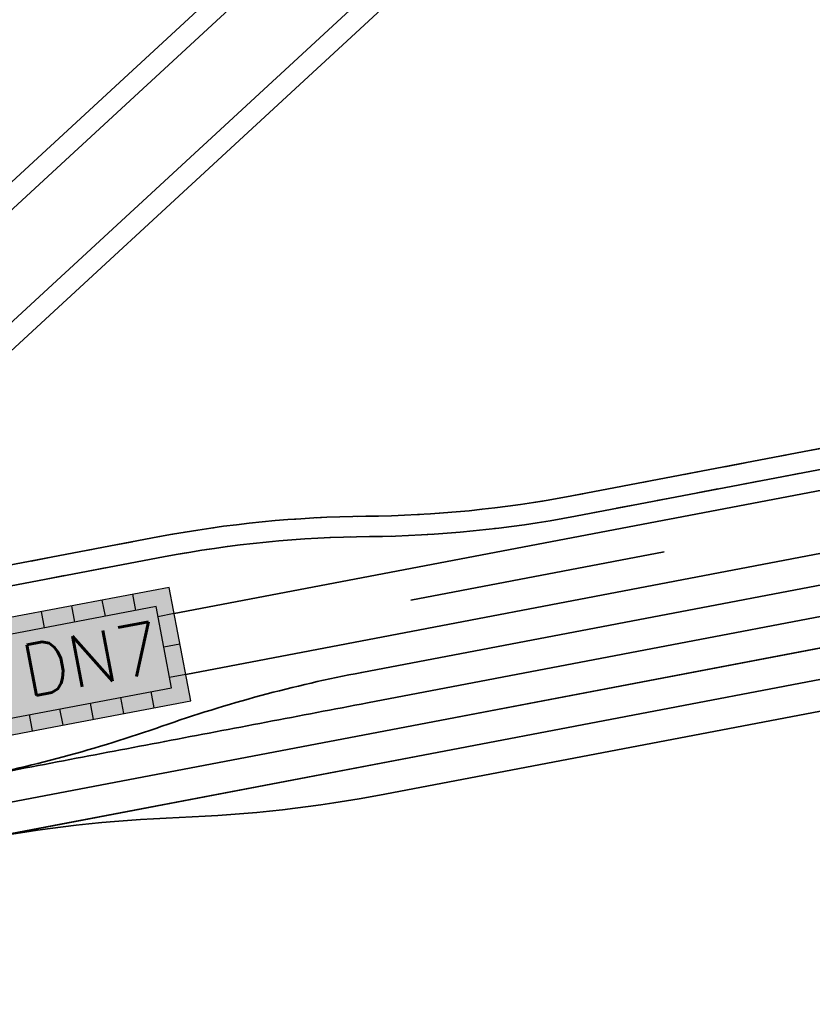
# Model space of a CAD drawing. Header units: metres. Extents: x -502 to 161, y -108 to 174.
# Tile 261 of 656: x -219.8 to -215.96, y -6.97 to -2.2. Entities that reach past the tile are written whole.
import ezdxf

# ---------------------------------------------------------------- set-up
doc = ezdxf.new("R2010")
doc.units = ezdxf.units.M
doc.header["$LTSCALE"] = 0.1
doc.linetypes.add('123', pattern=[25.001, 12.501, -12.5])
doc.linetypes.add('2-1', pattern=[0.17, 0.06, -0.025, 0.06, -0.025])
for name, color, linetype in [('BRI31-005.05-5p02-Koordinierung Lageplan 4. BA ZOB West 2022-06-15', 7, 'Continuous'), ('BRI31-005.06-5f07-Koordinierung Lageplan 4. BA ZOB Fernbusbahnh', 7, 'Continuous'), ('BRI31-005.07-5f08-Koordinierung Lageplan 4. BA Radstation - Seeterrasse 2023-05-31', 7, 'Continuous'), ('BRI32-005.03-5f06-Koordinierung Schemaplan 4 BA ZOB Teilbereich 2 Ost - Bahnhofsallee 2023-01-21', 7, 'Continuous')]:
    doc.layers.add(name, color=color, linetype=linetype)
doc.styles.add('Arial', font='arial.ttf')
doc.styles.add('Txt', font='txt_____.ttf')

msp = doc.modelspace()

# ---------------------------------------------------------------- hatches: boundary and pattern name
at = {"layer": 'BRI31-005.06-5f07-Koordinierung Lageplan 4. BA ZOB Fernbusbahnh', "linetype": 'Continuous', "lineweight": 0, "true_color": 0xff7f7f, "transparency": 33554687}
msp.add_hatch(color=11, dxfattribs=at).paths.add_polyline_path([(-220.0209, -5.1296), (-219.9166, -5.6798), (-219.6022, -5.6202), (-218.9734, -5.501), (-219.0777, -4.9508)])

# ---------------------------------------------------------------- linework, layer by layer
at = {"layer": 'BRI31-005.05-5p02-Koordinierung Lageplan 4. BA ZOB West 2022-06-15', "color": 3, "linetype": '123', "lineweight": 35, "true_color": 0x00ff00, "transparency": 33554687}
msp.add_line((-214.2225, -4.3108), (-219.0256, -5.2259), dxfattribs=at)
at = {"layer": 'BRI31-005.05-5p02-Koordinierung Lageplan 4. BA ZOB West 2022-06-15', "color": 7, "linetype": 'Continuous', "lineweight": 35, "transparency": 33554687}
for p, q in [((-214.1944, -4.4579), (-218.9977, -5.3731)), ((-214.1102, -4.9), (-220.0535, -6.0315)), ((-214.0821, -5.0473), (-220.0256, -6.1788))]:
    msp.add_line(p, q, dxfattribs=at)
at = {"layer": 'BRI31-005.05-5p02-Koordinierung Lageplan 4. BA ZOB West 2022-06-15', "color": 7, "linetype": 'Continuous', "lineweight": 25, "transparency": 33554687}
for p, q in [((-219.2397, -5.0629), (-219.2546, -4.9843)), ((-219.5344, -5.1188), (-219.5493, -5.0402)), ((-219.3871, -5.0908), (-219.402, -5.0122)), ((-219.6818, -5.1467), (-219.6967, -5.0681)), ((-219.0536, -5.0783), (-219.1322, -5.0932)), ((-219.0256, -5.2259), (-219.1042, -5.2408)), ((-218.9977, -5.3731), (-219.0763, -5.388)), ((-219.2976, -5.5624), (-219.3125, -5.4838)), ((-219.1503, -5.5345), (-219.1652, -5.4559)), ((-219.445, -5.5904), (-219.4599, -5.5118)), ((-219.7398, -5.6463), (-219.7547, -5.5677)), ((-219.5924, -5.6183), (-219.6073, -5.5397))]:
    msp.add_line(p, q, dxfattribs=at)
at = {"layer": 'BRI31-005.05-5p02-Koordinierung Lageplan 4. BA ZOB West 2022-06-15', "color": 150, "linetype": 'Continuous', "lineweight": 18, "true_color": 0x007fff, "transparency": 33554687, "flags": 128}
for points in [[(-228.4768, -11.7653), (-199.9317, 14.5602), (-200.3385, 15.0013), (-228.8835, -11.3242)], [(-228.5107, -11.6605), (-200.0334, 14.6025), (-200.3045, 14.8965), (-228.7819, -11.3665)]]:
    msp.add_lwpolyline(points, dxfattribs=at)
at = {"layer": 'BRI31-005.05-5p02-Koordinierung Lageplan 4. BA ZOB West 2022-06-15', "color": 3, "linetype": 'Continuous', "lineweight": 35, "true_color": 0x00ff00, "transparency": 33554687, "flags": 128}
for points in [[(-279.4058, -30.9235), (-270.9467, -26.7095, 0.095997), (-268.1607, -24.5758, -0.065942), (-264.8207, -21.6858, 0.025186), (-260.4856, -18.5119), (-255.5271, -14.4822, -0.005996), (-254.9201, -14.0009, -0.059186), (-248.3852, -10.0817, 0.078462), (-238.2914, -3.4889), (-238.2914, -3.4889, -0.100623), (-214.8444, 10.3949), (-214.8444, 10.3949), (-211.177, 9.7003), (-205.5504, 1.4442)], [(-205.711, 1.4137), (-211.266, 9.5645), (-214.833, 10.2401), (-214.833, 10.2401, 0.100475), (-238.1908, -3.6002), (-238.1908, -3.6002, -0.078462), (-248.3237, -10.2185), (-248.3237, -10.2185, 0.059186), (-254.8284, -14.1195), (-254.8284, -14.1195), (-254.8284, -14.1195, 0.005996), (-255.4325, -14.5986), (-255.4325, -14.5986), (-260.391, -18.6283, -0.025186), (-264.7383, -21.8111), (-264.7383, -21.8111, 0.065942), (-268.0485, -24.6753), (-268.0485, -24.6753), (-268.0485, -24.6753, -0.095997), (-270.8799, -26.8438), (-270.8799, -26.8438), (-279.3404, -31.0585)], [(-311.2459, -44.722), (-303.6354, -41.8968), (-298.4404, -39.6095), (-284.9949, -33.8889), (-279.275, -31.1935), (-270.813, -26.978, 0.095997), (-267.9364, -24.7749), (-267.9364, -24.7749, -0.065942), (-264.6559, -21.9364), (-264.6559, -21.9364, 0.025186), (-260.2964, -18.7447), (-255.3379, -14.715, -0.005996), (-254.7366, -14.2381), (-254.7366, -14.2381, -0.059186), (-248.2623, -10.3553), (-248.2623, -10.3553, 0.078462), (-238.0902, -3.7115), (-238.0902, -3.7115, -0.100327), (-214.8215, 10.0853), (-214.8215, 10.0853), (-211.3549, 9.4287), (-205.8717, 1.3831)], [(-206.0324, 1.3525), (-211.4439, 9.2929), (-214.81, 9.9304), (-214.81, 9.9304, 0.100178), (-237.9896, -3.8227), (-237.9896, -3.8227, -0.078462), (-248.2009, -10.4922), (-248.2009, -10.4922, 0.059186), (-254.6448, -14.3568), (-254.6448, -14.3568), (-254.6448, -14.3568, 0.005996), (-255.2433, -14.8314), (-255.2433, -14.8314), (-260.2018, -18.8611), (-260.2018, -18.8611, -0.025186), (-264.5735, -22.0618), (-264.5735, -22.0618), (-264.5735, -22.0618, 0.065942), (-267.8242, -24.8745), (-267.8242, -24.8745), (-267.8242, -24.8745, -0.095997), (-270.7461, -27.1123), (-270.7461, -27.1123), (-279.2096, -31.3285)], [(-279.1442, -31.4635), (-270.6792, -27.2466, 0.095997), (-267.712, -24.974), (-267.712, -24.974, -0.065942), (-264.4911, -22.1871), (-264.4911, -22.1871, 0.025186), (-260.1072, -18.9775), (-255.1487, -14.9478, -0.005996), (-254.553, -14.4754, -0.059186), (-248.1394, -10.629), (-248.1394, -10.629, 0.078462), (-237.889, -3.934), (-237.889, -3.934), (-237.889, -3.934, -0.100028), (-214.7984, 9.7756), (-214.7984, 9.7756), (-211.5329, 9.1571), (-206.1931, 1.3219)], [(-206.5145, 1.2608), (-211.7108, 8.8854), (-214.7752, 9.4658, 0.099728), (-237.6878, -4.1565, -0.078462), (-248.0165, -10.9027, 0.059186), (-254.3694, -14.7127, 0.005996), (-254.9595, -15.1806), (-259.918, -19.2103, -0.025186), (-264.3263, -22.4378, 0.065942), (-267.4876, -25.1732), (-267.4876, -25.1732, -0.095997), (-270.5454, -27.5151), (-270.5454, -27.5151), (-279.0133, -31.7335)], [(-278.9479, -31.8684), (-270.4786, -27.6493), (-270.4786, -27.6493, 0.095997), (-267.3754, -25.2727), (-267.3754, -25.2727, -0.065942), (-264.2439, -22.5631), (-264.2439, -22.5631, 0.025186), (-259.8234, -19.3267), (-259.8234, -19.3267), (-254.8649, -15.297, -0.005996), (-254.2777, -14.8313), (-254.2777, -14.8313, -0.059186), (-247.9551, -11.0396), (-247.9551, -11.0396, 0.078462), (-237.5872, -4.2677), (-237.5872, -4.2677, -0.099577), (-214.7635, 9.311), (-214.7635, 9.311), (-211.7997, 8.7496), (-206.6752, 1.2302)], [(-206.8358, 1.1996), (-211.8887, 8.6138), (-214.7518, 9.1561), (-214.7518, 9.1561, 0.099425), (-237.4866, -4.379), (-237.4866, -4.379, -0.078462), (-247.8937, -11.1764, 0.059186), (-254.1859, -14.95, 0.005996), (-254.7703, -15.4134), (-259.7288, -19.4431, -0.025186), (-264.1615, -22.6884, 0.065942), (-267.2632, -25.3723, -0.095997), (-270.4117, -27.7836), (-278.8825, -32.0034), (-284.6268, -34.7104), (-298.0829, -40.4355), (-303.2972, -42.7313), (-310.9253, -45.563), (-314.7666, -47.655, 0.354166), (-315.2467, -48.8186), (-312.9008, -56.6959), (-312.9008, -56.6959, 0.16104), (-309.3641, -61.7694), (-309.3641, -61.7694)], [(-278.8171, -32.1384), (-270.3448, -27.9179), (-270.3448, -27.9179, 0.095997), (-267.151, -25.4718), (-267.151, -25.4718), (-267.151, -25.4718, -0.065941), (-264.0791, -22.8138), (-264.0791, -22.8138), (-264.0791, -22.8138, 0.025186), (-259.6342, -19.5596), (-259.6342, -19.5596), (-254.6757, -15.5298, -0.005996), (-254.0941, -15.0686, -0.059186), (-247.8322, -11.3132, 0.078462), (-237.386, -4.4902), (-237.386, -4.4902, -0.099273), (-214.74, 9.0012), (-214.74, 9.0012), (-211.9777, 8.478), (-206.9965, 1.1691)], [(-220.0814, -5.8841), (-220.0814, -5.8841, 0.000116), (-219.099, -5.6976), (-219.099, -5.6976, 0.000101), (-218.1166, -5.5106), (-214.3688, -4.7966)], [(-220.0256, -6.1788, -0.037327), (-219.0291, -6.066, 0.037547), (-218.0328, -5.9527), (-214.0541, -5.1947)]]:
    msp.add_lwpolyline(points, format="xyb", dxfattribs=at)
at = {"layer": 'BRI31-005.05-5p02-Koordinierung Lageplan 4. BA ZOB West 2022-06-15', "color": 21, "linetype": 'Continuous', "lineweight": 25, "true_color": 0xff9f7f, "transparency": 33554687, "flags": 128}
for points in [[(-214.6312, 10.2782, 0.101236), (-238.1725, -3.6241), (-239.9033, -5.0943), (-241.8753, -2.6617)], [(-247.8814, -11.2038), (-247.8814, -11.2038, 0.078447), (-237.4682, -4.4029), (-237.4682, -4.4029), (-237.4682, -4.4029, -0.100192), (-214.5516, 9.1945), (-214.5516, 9.1945)]]:
    msp.add_lwpolyline(points, format="xyb", dxfattribs=at)
at = {"layer": 'BRI31-005.05-5p02-Koordinierung Lageplan 4. BA ZOB West 2022-06-15', "color": 1, "linetype": 'Continuous', "lineweight": 50, "true_color": 0xff0000, "transparency": 33554687, "flags": 128}
msp.add_lwpolyline([(-254.4612, -14.5941), (-254.4612, -14.5941, -0.059186), (-248.078, -10.7659), (-248.078, -10.7659, 0.078462), (-237.7884, -4.0452), (-237.7884, -4.0452, -0.099878), (-214.7868, 9.6207), (-214.7868, 9.6207), (-211.6218, 9.0212), (-206.3538, 1.2914)], format="xyb", dxfattribs=at)
at = {"layer": 'BRI31-005.05-5p02-Koordinierung Lageplan 4. BA ZOB West 2022-06-15', "color": 1, "linetype": 'Continuous', "lineweight": 35, "true_color": 0xff0000, "transparency": 33554687, "flags": 128}
for points in [[(-229.3928, -6.8437), (-221.9987, -5.435), (-221.9987, -5.435, 0.044969), (-221.0332, -5.1593), (-221.0332, -5.1593), (-221.0332, -5.1593, -0.045192), (-220.0675, -4.884), (-220.0675, -4.884), (-219.1243, -4.7051), (-219.1243, -4.7051, -0.044535), (-218.1252, -4.6065), (-218.1252, -4.6065, 0.044758), (-217.1262, -4.5075), (-214.288, -3.9668, -0.085515), (-213.153, -3.9467), (-213.153, -3.9467, 0.025652), (-212.8119, -3.9815), (-212.8119, -3.9815, 0.059729), (-212.018, -3.9267), (-205.1491, -2.618), (-205.1491, -2.618, -0.015187), (-202.7101, -2.2297)], [(-202.6914, -2.3279, 0.015187), (-205.1304, -2.7163), (-211.9992, -4.0249, -0.085512), (-213.1342, -4.045), (-213.1342, -4.045, 0.085516), (-214.2693, -4.065), (-214.2693, -4.065), (-217.1075, -4.6057), (-217.1075, -4.6057, -0.044757), (-218.1066, -4.7048), (-218.1066, -4.7048), (-218.1066, -4.7048, 0.044534), (-219.1057, -4.8034), (-219.1057, -4.8034), (-220.0489, -4.9822, 0.045192), (-221.0145, -5.2575, -0.044969), (-221.98, -5.5332), (-229.374, -6.9419, 0.0409)]]:
    msp.add_lwpolyline(points, format="xyb", dxfattribs=at)
at = {"layer": 'BRI31-005.05-5p02-Koordinierung Lageplan 4. BA ZOB West 2022-06-15', "color": 7, "linetype": 'Continuous', "lineweight": 35, "transparency": 33554687, "flags": 128}
msp.add_lwpolyline([(-213.7537, -3.4952, -0.389566), (-214.2506, -4.1632), (-219.0536, -5.0783)], format="xyb", dxfattribs=at)
at = {"layer": 'BRI31-005.05-5p02-Koordinierung Lageplan 4. BA ZOB West 2022-06-15', "color": 190, "linetype": 'Continuous', "lineweight": 35, "true_color": 0x7f00ff, "transparency": 33554687, "flags": 128}
msp.add_lwpolyline([(-214.3968, -4.6492), (-218.1446, -5.3632, 0.037344), (-219.113, -5.6239, -0.037563), (-220.0814, -5.8841)], format="xyb", dxfattribs=at)
at = {"layer": 'BRI31-005.05-5p02-Koordinierung Lageplan 4. BA ZOB West 2022-06-15', "color": 7, "linetype": 'Continuous', "lineweight": 25, "transparency": 33554687, "flags": 128}
for points in [[(-220.0209, -5.1296), (-219.9166, -5.6798), (-219.6022, -5.6202), (-218.9734, -5.501), (-219.0777, -4.9508), (-220.0209, -5.1296)], [(-219.9274, -5.1933), (-219.8529, -5.5863), (-219.0669, -5.4373), (-219.1414, -5.0443), (-219.9274, -5.1933)]]:
    msp.add_lwpolyline(points, dxfattribs=at)
at = {"layer": 'BRI31-005.06-5f07-Koordinierung Lageplan 4. BA ZOB Fernbusbahnh', "color": 3, "linetype": '123', "lineweight": 30, "true_color": 0x00ff00, "transparency": 33554687}
msp.add_line((-214.2225, -4.3108), (-219.0256, -5.2259), dxfattribs=at)
at = {"layer": 'BRI31-005.06-5f07-Koordinierung Lageplan 4. BA ZOB Fernbusbahnh', "color": 7, "linetype": 'Continuous', "lineweight": 30, "transparency": 33554687}
for p, q in [((-214.1944, -4.4579), (-218.9977, -5.3731)), ((-214.1102, -4.9), (-220.0535, -6.0315)), ((-214.0821, -5.0473), (-220.0256, -6.1788))]:
    msp.add_line(p, q, dxfattribs=at)
at = {"layer": 'BRI31-005.06-5f07-Koordinierung Lageplan 4. BA ZOB Fernbusbahnh', "color": 7, "linetype": 'Continuous', "lineweight": 20, "transparency": 33554687}
for p, q in [((-219.2397, -5.0629), (-219.2546, -4.9843)), ((-219.5344, -5.1188), (-219.5493, -5.0402)), ((-219.3871, -5.0908), (-219.402, -5.0122)), ((-219.6818, -5.1467), (-219.6967, -5.0681)), ((-219.0536, -5.0783), (-219.1322, -5.0932)), ((-219.0256, -5.2259), (-219.1042, -5.2408)), ((-218.9977, -5.3731), (-219.0763, -5.388)), ((-219.2976, -5.5624), (-219.3125, -5.4838)), ((-219.1503, -5.5345), (-219.1652, -5.4559)), ((-219.445, -5.5904), (-219.4599, -5.5118)), ((-219.7398, -5.6463), (-219.7547, -5.5677)), ((-219.5924, -5.6183), (-219.6073, -5.5397))]:
    msp.add_line(p, q, dxfattribs=at)
at = {"layer": 'BRI31-005.06-5f07-Koordinierung Lageplan 4. BA ZOB Fernbusbahnh', "color": 150, "linetype": 'Continuous', "lineweight": 13, "true_color": 0x007fff, "transparency": 33554687, "flags": 128}
for points in [[(-228.4768, -11.7653), (-199.9317, 14.5602), (-200.3385, 15.0013), (-228.8835, -11.3242)], [(-228.5107, -11.6605), (-200.0334, 14.6025), (-200.3045, 14.8965), (-228.7819, -11.3665)]]:
    msp.add_lwpolyline(points, dxfattribs=at)
at = {"layer": 'BRI31-005.06-5f07-Koordinierung Lageplan 4. BA ZOB Fernbusbahnh', "color": 3, "linetype": 'Continuous', "lineweight": 30, "true_color": 0x00ff00, "transparency": 33554687, "flags": 128}
for points in [[(-279.4058, -30.9235), (-270.9467, -26.7095, 0.095997), (-268.1607, -24.5758, -0.065942), (-264.8207, -21.6858, 0.025186), (-260.4856, -18.5119), (-255.5271, -14.4822, -0.005996), (-254.9201, -14.0009, -0.059186), (-248.3852, -10.0817, 0.078462), (-238.2914, -3.4889), (-238.2914, -3.4889, -0.100623), (-214.8444, 10.3949), (-214.8444, 10.3949), (-211.177, 9.7003), (-205.5504, 1.4442)], [(-205.711, 1.4137), (-211.266, 9.5645), (-214.833, 10.2401), (-214.833, 10.2401, 0.100475), (-238.1908, -3.6002), (-238.1908, -3.6002, -0.078462), (-248.3237, -10.2185), (-248.3237, -10.2185, 0.059186), (-254.8284, -14.1195), (-254.8284, -14.1195), (-254.8284, -14.1195, 0.005996), (-255.4325, -14.5986), (-255.4325, -14.5986), (-260.391, -18.6283, -0.025186), (-264.7383, -21.8111), (-264.7383, -21.8111, 0.065942), (-268.0485, -24.6753), (-268.0485, -24.6753), (-268.0485, -24.6753, -0.095997), (-270.8799, -26.8438), (-270.8799, -26.8438), (-279.3404, -31.0585)], [(-311.2459, -44.722), (-303.6354, -41.8968), (-298.4404, -39.6095), (-284.9949, -33.8889), (-279.275, -31.1935), (-270.813, -26.978, 0.095997), (-267.9364, -24.7749), (-267.9364, -24.7749, -0.065942), (-264.6559, -21.9364), (-264.6559, -21.9364, 0.025186), (-260.2964, -18.7447), (-255.3379, -14.715, -0.005996), (-254.7366, -14.2381), (-254.7366, -14.2381, -0.059186), (-248.2623, -10.3553), (-248.2623, -10.3553, 0.078462), (-238.0902, -3.7115), (-238.0902, -3.7115, -0.100327), (-214.8215, 10.0853), (-214.8215, 10.0853), (-211.3549, 9.4287), (-205.8717, 1.3831)], [(-206.0324, 1.3525), (-211.4439, 9.2929), (-214.81, 9.9304), (-214.81, 9.9304, 0.100178), (-237.9896, -3.8227), (-237.9896, -3.8227, -0.078462), (-248.2009, -10.4922), (-248.2009, -10.4922, 0.059186), (-254.6448, -14.3568), (-254.6448, -14.3568), (-254.6448, -14.3568, 0.005996), (-255.2433, -14.8314), (-255.2433, -14.8314), (-260.2018, -18.8611), (-260.2018, -18.8611, -0.025186), (-264.5735, -22.0618), (-264.5735, -22.0618), (-264.5735, -22.0618, 0.065942), (-267.8242, -24.8745), (-267.8242, -24.8745), (-267.8242, -24.8745, -0.095997), (-270.7461, -27.1123), (-270.7461, -27.1123), (-279.2096, -31.3285)], [(-279.1442, -31.4635), (-270.6792, -27.2466, 0.095997), (-267.712, -24.974), (-267.712, -24.974, -0.065942), (-264.4911, -22.1871), (-264.4911, -22.1871, 0.025186), (-260.1072, -18.9775), (-255.1487, -14.9478, -0.005996), (-254.553, -14.4754, -0.059186), (-248.1394, -10.629), (-248.1394, -10.629, 0.078462), (-237.889, -3.934), (-237.889, -3.934), (-237.889, -3.934, -0.100028), (-214.7984, 9.7756), (-214.7984, 9.7756), (-211.5329, 9.1571), (-206.1931, 1.3219)], [(-206.5145, 1.2608), (-211.7108, 8.8854), (-214.7752, 9.4658, 0.099728), (-237.6878, -4.1565, -0.078462), (-248.0165, -10.9027, 0.059186), (-254.3694, -14.7127, 0.005996), (-254.9595, -15.1806), (-259.918, -19.2103, -0.025186), (-264.3263, -22.4378, 0.065942), (-267.4876, -25.1732), (-267.4876, -25.1732, -0.095997), (-270.5454, -27.5151), (-270.5454, -27.5151), (-279.0133, -31.7335)], [(-278.9479, -31.8684), (-270.4786, -27.6493), (-270.4786, -27.6493, 0.095997), (-267.3754, -25.2727), (-267.3754, -25.2727, -0.065942), (-264.2439, -22.5631), (-264.2439, -22.5631, 0.025186), (-259.8234, -19.3267), (-259.8234, -19.3267), (-254.8649, -15.297, -0.005996), (-254.2777, -14.8313), (-254.2777, -14.8313, -0.059186), (-247.9551, -11.0396), (-247.9551, -11.0396, 0.078462), (-237.5872, -4.2677), (-237.5872, -4.2677, -0.099577), (-214.7635, 9.311), (-214.7635, 9.311), (-211.7997, 8.7496), (-206.6752, 1.2302)], [(-206.8358, 1.1996), (-211.8887, 8.6138), (-214.7518, 9.1561), (-214.7518, 9.1561, 0.099425), (-237.4866, -4.379), (-237.4866, -4.379, -0.078462), (-247.8937, -11.1764, 0.059186), (-254.1859, -14.95, 0.005996), (-254.7703, -15.4134), (-259.7288, -19.4431, -0.025186), (-264.1615, -22.6884, 0.065942), (-267.2632, -25.3723, -0.095997), (-270.4117, -27.7836), (-278.8825, -32.0034), (-284.6268, -34.7104), (-298.0829, -40.4355), (-303.2972, -42.7313), (-310.9253, -45.563), (-314.7666, -47.655, 0.354166), (-315.2467, -48.8186), (-312.9008, -56.6959, 0.103821), (-310.9737, -60.2545)], [(-309.821, -45.313), (-303.2408, -42.8703), (-298.0233, -40.5732), (-284.5654, -34.8473), (-278.8171, -32.1384), (-270.3448, -27.9179), (-270.3448, -27.9179, 0.095997), (-267.151, -25.4718), (-267.151, -25.4718), (-267.151, -25.4718, -0.065941), (-264.0791, -22.8138), (-264.0791, -22.8138), (-264.0791, -22.8138, 0.025186), (-259.6342, -19.5596), (-259.6342, -19.5596), (-254.6757, -15.5298, -0.005996), (-254.0941, -15.0686, -0.059186), (-247.8322, -11.3132, 0.078462), (-237.386, -4.4902), (-237.386, -4.4902, -0.099273), (-214.74, 9.0012), (-214.74, 9.0012), (-211.9777, 8.478), (-206.9965, 1.1691)], [(-220.0814, -5.8841), (-220.0814, -5.8841, 0.000116), (-219.099, -5.6976), (-219.099, -5.6976, 0.000101), (-218.1166, -5.5106), (-214.3688, -4.7966)], [(-220.0256, -6.1788, -0.037327), (-219.0291, -6.066, 0.037547), (-218.0328, -5.9527), (-214.0541, -5.1947)]]:
    msp.add_lwpolyline(points, format="xyb", dxfattribs=at)
at = {"layer": 'BRI31-005.06-5f07-Koordinierung Lageplan 4. BA ZOB Fernbusbahnh', "color": 1, "linetype": 'Continuous', "lineweight": 50, "true_color": 0xff0000, "transparency": 33554687, "flags": 128}
msp.add_lwpolyline([(-254.4612, -14.5941), (-254.4612, -14.5941, -0.059186), (-248.078, -10.7659), (-248.078, -10.7659, 0.078462), (-237.7884, -4.0452), (-237.7884, -4.0452, -0.099878), (-214.7868, 9.6207), (-214.7868, 9.6207), (-211.6218, 9.0212), (-206.3538, 1.2914)], format="xyb", dxfattribs=at)
at = {"layer": 'BRI31-005.06-5f07-Koordinierung Lageplan 4. BA ZOB Fernbusbahnh', "color": 1, "linetype": 'Continuous', "lineweight": 30, "true_color": 0xff0000, "transparency": 33554687, "flags": 128}
for points in [[(-229.3928, -6.8437), (-221.9987, -5.435), (-221.9987, -5.435, 0.044969), (-221.0332, -5.1593), (-221.0332, -5.1593), (-221.0332, -5.1593, -0.045192), (-220.0675, -4.884), (-220.0675, -4.884), (-219.1243, -4.7051), (-219.1243, -4.7051, -0.044535), (-218.1252, -4.6065), (-218.1252, -4.6065, 0.044758), (-217.1262, -4.5075), (-214.288, -3.9668, -0.085515), (-213.153, -3.9467), (-213.153, -3.9467, 0.025652), (-212.8119, -3.9815), (-212.8119, -3.9815, 0.059729), (-212.018, -3.9267), (-205.1491, -2.618), (-205.1491, -2.618, -0.015187), (-202.7101, -2.2297)], [(-202.6914, -2.3279, 0.015187), (-205.1304, -2.7163), (-211.9992, -4.0249, -0.085512), (-213.1342, -4.045), (-213.1342, -4.045, 0.085516), (-214.2693, -4.065), (-214.2693, -4.065), (-217.1075, -4.6057), (-217.1075, -4.6057, -0.044757), (-218.1066, -4.7048), (-218.1066, -4.7048), (-218.1066, -4.7048, 0.044534), (-219.1057, -4.8034), (-219.1057, -4.8034), (-220.0489, -4.9822, 0.045192), (-221.0145, -5.2575, -0.044969), (-221.98, -5.5332), (-229.374, -6.9419, 0.0409)]]:
    msp.add_lwpolyline(points, format="xyb", dxfattribs=at)
at = {"layer": 'BRI31-005.06-5f07-Koordinierung Lageplan 4. BA ZOB Fernbusbahnh', "color": 7, "linetype": 'Continuous', "lineweight": 30, "transparency": 33554687, "flags": 128}
msp.add_lwpolyline([(-213.7537, -3.4952, -0.389566), (-214.2506, -4.1632), (-219.0536, -5.0783)], format="xyb", dxfattribs=at)
at = {"layer": 'BRI31-005.06-5f07-Koordinierung Lageplan 4. BA ZOB Fernbusbahnh', "color": 190, "linetype": 'Continuous', "lineweight": 30, "true_color": 0x7f00ff, "transparency": 33554687, "flags": 128}
msp.add_lwpolyline([(-214.3968, -4.6492), (-218.1446, -5.3632, 0.037344), (-219.113, -5.6239, -0.037563), (-220.0814, -5.8841)], format="xyb", dxfattribs=at)
at = {"layer": 'BRI31-005.06-5f07-Koordinierung Lageplan 4. BA ZOB Fernbusbahnh', "color": 7, "linetype": 'Continuous', "lineweight": 20, "transparency": 33554687}
for points in [[(-220.0209, -5.1296, 0), (-219.9166, -5.6798, 0), (-219.6022, -5.6202, 0), (-218.9734, -5.501, 0), (-219.0777, -4.9508, 0), (-220.0209, -5.1296, 0)], [(-219.9274, -5.1933, 0), (-219.8529, -5.5863, 0), (-219.0669, -5.4373, 0), (-219.1414, -5.0443, 0), (-219.9274, -5.1933, 0)]]:
    msp.add_polyline3d(points, dxfattribs=at)
at = {"layer": 'BRI31-005.07-5f08-Koordinierung Lageplan 4. BA Radstation - Seeterrasse 2023-05-31', "color": 1, "linetype": '2-1', "lineweight": 30, "true_color": 0xff0000, "transparency": 33554687, "flags": 128}
for points in [[(-75.7252, 29.7094), (-74.2064, 21.4872), (-74.2064, 21.4872, -0.344875), (-75.7481, 18.537), (-75.7481, 18.537), (-78.6792, 17.2104), (-78.6792, 17.2104, -0.131652), (-80.0582, 16.9832), (-80.0582, 16.9832), (-83.2747, 17.3012), (-83.2747, 17.3012, -0.147643), (-84.7171, 17.897), (-84.7171, 17.897), (-84.7171, 17.897, 0.224175), (-86.6227, 18.3711), (-86.6227, 18.3711), (-87.2261, 18.2506, 0.068364), (-87.869, 18.0276, -0.134388), (-89.2653, 17.7401), (-89.2653, 17.7401, -0.008614), (-92.1064, 17.9717), (-92.1064, 17.9717), (-92.1064, 17.9717, -0.043249), (-95.5579, 18.6175), (-95.5579, 18.6175, 0.115499), (-96.453, 18.6545), (-97.6265, 18.4303), (-97.6265, 18.4303, 0.238629), (-99.0314, 17.3462), (-99.0314, 17.3462), (-99.2249, 16.9405), (-99.2249, 16.9405, -0.381904), (-102.5458, 15.5517), (-102.5458, 15.5517), (-102.5458, 15.5517, 0.130963), (-103.8299, 15.6457), (-103.8299, 15.6457), (-104.7731, 15.4668), (-104.7731, 15.4668, 0.062943), (-105.3695, 15.2737), (-105.3695, 15.2737), (-105.3695, 15.2737, -0.117288), (-106.5928, 15.019), (-106.5928, 15.019), (-118.0807, 15.343), (-118.0807, 15.343, -0.126318), (-120.4231, 16.0153), (-120.4231, 16.0153), (-121.9335, 16.9019, 0.050627), (-123.7227, 17.7216), (-123.7227, 17.7216, 0.129681), (-125.6306, 17.8564), (-125.6306, 17.8564), (-126.5738, 17.6776), (-126.5738, 17.6776, 0.119934), (-127.6504, 17.1889), (-127.6504, 17.1889, -0.084808), (-128.3911, 16.7885), (-128.3911, 16.7885, 0.089269), (-130.16, 15.8118), (-130.16, 15.8118), (-130.16, 15.8118, -0.124247), (-134.6867, 13.7066), (-134.6867, 13.7066), (-138.9168, 12.9014, -0.061661), (-143.7961, 12.5841), (-146.1501, 12.7214), (-146.6345, 12.7496), (-146.6345, 12.7496, -0.059039), (-147.2369, 12.8568), (-147.2369, 12.8568, 0.067015), (-147.8955, 12.9633, 0.040307), (-151.1503, 12.787, -0.05915), (-151.7633, 12.7769, 0.072382), (-152.4827, 12.746), (-153.4259, 12.5672), (-153.4259, 12.5672, 0.081506), (-154.3792, 12.2191), (-154.3792, 12.2191, -0.078503), (-155.3314, 11.8651, 0.005089), (-156.736, 11.5665, 0.034847), (-157.917, 11.2149), (-157.917, 11.2149, -0.026109), (-159.093, 10.8424), (-159.093, 10.8424, 0.013087), (-162.6332, 9.8215, -0.062687), (-167.5218, 8.9233), (-167.5218, 8.9233, 0.061733), (-172.5318, 8.0126), (-172.5318, 8.0126), (-186.5075, 3.6415), (-186.5075, 3.6415, -0.025709), (-188.4284, 3.1475), (-188.4284, 3.1475, -0.09618), (-189.4195, 3.1391), (-189.4195, 3.1391, -0.010312), (-189.5245, 3.1608), (-189.5245, 3.1608, 0.103331), (-190.5467, 3.1797), (-191.4899, 3.0009), (-193.6788, 2.5285), (-195.2713, -0.9906), (-200.2523, -1.9396, -0.015188), (-202.6914, -2.3279, 0.015187), (-205.1304, -2.7163), (-211.9992, -4.0249, -0.085512), (-213.1342, -4.045), (-213.1342, -4.045, 0.085516), (-214.2693, -4.065), (-214.2693, -4.065), (-217.1075, -4.6057), (-217.1075, -4.6057, -0.044757), (-218.1066, -4.7048), (-218.1066, -4.7048), (-218.1066, -4.7048, 0.044534), (-219.1057, -4.8034), (-219.1057, -4.8034), (-220.0489, -4.9822, 0.045192), (-221.0145, -5.2575, -0.044969), (-221.98, -5.5332), (-229.374, -6.9419, 0.0409), (-229.7676, -7.0508), (-229.7676, -7.0508, 0.046197), (-230.1838, -7.2489), (-230.1838, -7.2489), (-230.1838, -7.2489, -0.087262), (-230.9936, -7.5559), (-230.9936, -7.5559), (-236.482, -8.6015, 0.028787), (-237.3638, -8.8228, -0.050637), (-238.2513, -9.0047, 0.146392), (-254.518, -15.7239), (-259.4765, -19.7536), (-259.4765, -19.7536, -0.025186), (-263.9418, -23.0227), (-263.9418, -23.0227, 0.107373), (-265.0177, -24.1206), (-265.0177, -24.1206, -0.031495), (-265.9353, -25.3944), (-265.9353, -25.3944), (-265.9353, -25.3944, 0.319337), (-266.1354, -28.2853), (-266.1354, -28.2853), (-261.3476, -36.1097, 0.028211), (-259.4113, -38.9068, -0.124654), (-258.9176, -40.0306), (-258.9176, -40.0306, 0.143394), (-258.3055, -41.2953), (-258.3055, -41.2953), (-257.6613, -42.0071, 0.04347), (-257.3434, -42.3023), (-256.513, -42.9487), (-256.513, -42.9487, 0.287939), (-253.8675, -43.2162), (-253.8675, -43.2162), (-253.4922, -43.0296), (-246.0588, -39.1119), (-246.0588, -39.1119, -0.348158), (-243.0066, -39.6832), (-243.0066, -39.6832, 0.179632), (-241.4792, -40.5169), (-236.8359, -41.1908), (-236.8359, -41.1908, -0.100747), (-235.5437, -41.6552), (-235.5437, -41.6552, -0.022227), (-235.3532, -41.7694), (-235.3532, -41.7694, -0.062068), (-234.8837, -42.1717), (-234.8837, -42.1717), (-234.3665, -42.7401), (-234.3665, -42.7401, 0.107257), (-233.6329, -43.2624), (-233.6329, -43.2624, -0.058325), (-232.8393, -43.7185), (-232.8393, -43.7185, 0.577348), (-240.5426, -47.0416), (-240.5426, -47.0416, 0.577348), (-233.8131, -52.0513, 0.577348), (-232.8392, -43.7186, 0.306983), (-230.8772, -43.8017), (-222.4355, -38.5868, -0.271246), (-221.5767, -38.5663), (-220.659, -39.0746, -0.254278), (-220.5385, -39.2639, 0.168188), (-220.444, -39.486), (-219.707, -40.3004), (-219.707, -40.3004, 0.133374), (-219.4036, -40.4948), (-219.4036, -40.4948), (-219.4036, -40.4948, -0.05315), (-219.0634, -40.6432), (-219.0634, -40.6432), (-212.0825, -44.6154, -0.173983), (-211.4959, -45.2994), (-211.4959, -45.2994, 0.093569), (-210.9189, -46.2366), (-210.9189, -46.2366)], [(-75.7252, 29.7094), (-74.2064, 21.4872), (-74.2064, 21.4872, -0.344875), (-75.7481, 18.537), (-75.7481, 18.537), (-78.6792, 17.2104), (-78.6792, 17.2104, -0.131652), (-80.0582, 16.9832), (-80.0582, 16.9832), (-83.2747, 17.3012), (-83.2747, 17.3012, -0.147643), (-84.7171, 17.897), (-84.7171, 17.897), (-84.7171, 17.897, 0.224175), (-86.6227, 18.3711), (-86.6227, 18.3711), (-87.2261, 18.2506, 0.068364), (-87.869, 18.0276, -0.134388), (-89.2653, 17.7401), (-89.2653, 17.7401, -0.008614), (-92.1064, 17.9717), (-92.1064, 17.9717), (-92.1064, 17.9717, -0.043249), (-95.5579, 18.6175), (-95.5579, 18.6175, 0.115499), (-96.453, 18.6545), (-97.6265, 18.4303), (-97.6265, 18.4303, 0.238629), (-99.0314, 17.3462), (-99.0314, 17.3462), (-99.2249, 16.9405), (-99.2249, 16.9405, -0.381904), (-102.5458, 15.5517), (-102.5458, 15.5517), (-102.5458, 15.5517, 0.130963), (-103.8299, 15.6457), (-103.8299, 15.6457), (-104.7731, 15.4668), (-104.7731, 15.4668, 0.062943), (-105.3695, 15.2737), (-105.3695, 15.2737), (-105.3695, 15.2737, -0.117288), (-106.5928, 15.019), (-106.5928, 15.019), (-118.0807, 15.343), (-118.0807, 15.343, -0.126318), (-120.4231, 16.0153), (-120.4231, 16.0153), (-121.9335, 16.9019, 0.050627), (-123.7227, 17.7216), (-123.7227, 17.7216, 0.129681), (-125.6306, 17.8564), (-125.6306, 17.8564), (-126.5738, 17.6776), (-126.5738, 17.6776, 0.119934), (-127.6504, 17.1889), (-127.6504, 17.1889, -0.084808), (-128.3911, 16.7885), (-128.3911, 16.7885, 0.089269), (-130.16, 15.8118), (-130.16, 15.8118), (-130.16, 15.8118, -0.124247), (-134.6867, 13.7066), (-134.6867, 13.7066), (-138.9168, 12.9014, -0.061661), (-143.7961, 12.5841), (-146.1501, 12.7214), (-146.6345, 12.7496), (-146.6345, 12.7496, -0.059039), (-147.2369, 12.8568), (-147.2369, 12.8568, 0.067015), (-147.8955, 12.9633, 0.040307), (-151.1503, 12.787, -0.05915), (-151.7633, 12.7769, 0.072382), (-152.4827, 12.746), (-153.4259, 12.5672), (-153.4259, 12.5672, 0.081506), (-154.3792, 12.2191), (-154.3792, 12.2191, -0.078503), (-155.3314, 11.8651, 0.005089), (-156.736, 11.5665, 0.034847), (-157.917, 11.2149), (-157.917, 11.2149, -0.026109), (-159.093, 10.8424), (-159.093, 10.8424, 0.013087), (-162.6332, 9.8215, -0.062687), (-167.5218, 8.9233), (-167.5218, 8.9233, 0.061733), (-172.5318, 8.0126), (-172.5318, 8.0126), (-186.5075, 3.6415), (-186.5075, 3.6415, -0.025709), (-188.4284, 3.1475), (-188.4284, 3.1475, -0.09618), (-189.4195, 3.1391), (-189.4195, 3.1391, -0.010312), (-189.5245, 3.1608), (-189.5245, 3.1608, 0.103331), (-190.5467, 3.1797), (-191.4899, 3.0009), (-193.6788, 2.5285), (-195.2713, -0.9906), (-200.2523, -1.9396, -0.015188), (-202.6914, -2.3279, 0.015187), (-205.1304, -2.7163), (-211.9992, -4.0249, -0.085512), (-213.1342, -4.045), (-213.1342, -4.045, 0.085516), (-214.2693, -4.065), (-214.2693, -4.065), (-217.1075, -4.6057), (-217.1075, -4.6057, -0.044757), (-218.1066, -4.7048), (-218.1066, -4.7048), (-218.1066, -4.7048, 0.044534), (-219.1057, -4.8034), (-219.1057, -4.8034), (-220.0489, -4.9822, 0.045192), (-221.0145, -5.2575, -0.044969), (-221.98, -5.5332), (-229.374, -6.9419, 0.0409), (-229.7676, -7.0508), (-229.7676, -7.0508, 0.046197), (-230.1838, -7.2489), (-230.1838, -7.2489), (-230.1838, -7.2489, -0.087262), (-230.9936, -7.5559), (-230.9936, -7.5559), (-236.482, -8.6015, 0.028787), (-237.3638, -8.8228, -0.050637), (-238.2513, -9.0047, 0.146392), (-254.518, -15.7239), (-259.4765, -19.7536), (-259.4765, -19.7536, -0.025186), (-263.9418, -23.0227), (-263.9418, -23.0227, 0.107373), (-265.0177, -24.1206), (-265.0177, -24.1206, -0.031495), (-265.9353, -25.3944), (-265.9353, -25.3944), (-265.9353, -25.3944, 0.319337), (-266.1354, -28.2853), (-266.1354, -28.2853), (-261.3476, -36.1097, 0.028211), (-259.4113, -38.9068, -0.124654), (-258.9176, -40.0306), (-258.9176, -40.0306, 0.143394), (-258.3055, -41.2953), (-258.3055, -41.2953), (-257.6613, -42.0071, 0.04347), (-257.3434, -42.3023), (-256.513, -42.9487), (-256.513, -42.9487, 0.287939), (-253.8675, -43.2162), (-253.8675, -43.2162), (-253.4922, -43.0296), (-246.0588, -39.1119), (-246.0588, -39.1119, -0.348158), (-243.0066, -39.6832), (-243.0066, -39.6832, 0.179632), (-241.4792, -40.5169), (-236.8359, -41.1908), (-236.8359, -41.1908, -0.100747), (-235.5437, -41.6552), (-235.5437, -41.6552, -0.022227), (-235.3532, -41.7694), (-235.3532, -41.7694, -0.062068), (-234.8837, -42.1717), (-234.8837, -42.1717), (-234.3665, -42.7401), (-234.3665, -42.7401, 0.107257), (-233.6329, -43.2624), (-233.6329, -43.2624, -0.058325), (-232.8393, -43.7185), (-232.8393, -43.7185, 0.577348), (-240.5426, -47.0416), (-240.5426, -47.0416, 0.577348), (-233.8131, -52.0513, 0.577348), (-232.8392, -43.7186, 0.306983), (-230.8772, -43.8017), (-222.4355, -38.5868, -0.271246), (-221.5767, -38.5663), (-220.659, -39.0746, -0.254278), (-220.5385, -39.2639, 0.168188), (-220.444, -39.486), (-219.707, -40.3004), (-219.707, -40.3004, 0.133374), (-219.4036, -40.4948), (-219.4036, -40.4948), (-219.4036, -40.4948, -0.05315), (-219.0634, -40.6432), (-219.0634, -40.6432), (-212.0825, -44.6154, -0.173983), (-211.4959, -45.2994), (-211.4959, -45.2994, 0.093569), (-210.9189, -46.2366), (-210.9189, -46.2366)], [(-238.2614, -8.9052), (-238.2614, -8.9052, 0.050833), (-237.3782, -8.7238), (-237.3782, -8.7238, -0.028977), (-236.5007, -8.5033), (-231.0123, -7.4576, 0.087262), (-230.2349, -7.1629), (-230.2349, -7.1629, -0.087262), (-229.3928, -6.8437), (-229.3928, -6.8437), (-221.9987, -5.435), (-221.9987, -5.435, 0.044969), (-221.0332, -5.1593), (-221.0332, -5.1593), (-221.0332, -5.1593, -0.045192), (-220.0675, -4.884), (-220.0675, -4.884), (-219.1243, -4.7051), (-219.1243, -4.7051, -0.044535), (-218.1252, -4.6065), (-218.1252, -4.6065, 0.044758), (-217.1262, -4.5075), (-214.288, -3.9668, -0.085515), (-213.153, -3.9467), (-213.153, -3.9467, 0.025652), (-212.8119, -3.9815), (-212.8119, -3.9815, 0.059729), (-212.018, -3.9267), (-205.1491, -2.618), (-205.1491, -2.618, -0.015187), (-202.7101, -2.2297), (-202.7101, -2.2297, 0.015188), (-200.2711, -1.8414), (-195.341, -0.9021), (-193.7491, 2.6156), (-191.5085, 3.0992), (-190.5653, 3.278, -0.103331), (-189.5022, 3.2583), (-189.5022, 3.2583, 0.106598), (-188.4483, 3.2455), (-188.4483, 3.2455, 0.025709), (-186.5373, 3.737), (-172.5616, 8.108, -0.061733), (-167.5274, 9.0231), (-167.5274, 9.0231, 0.062687), (-162.6634, 9.9168), (-162.6634, 9.9168), (-162.6634, 9.9168, -0.013087), (-159.1181, 10.9392), (-159.1181, 10.9392), (-159.1181, 10.9392, 0.026264), (-157.9453, 11.3111), (-157.9453, 11.3111, -0.034645), (-156.7578, 11.6641, -0.005088), (-155.3513, 11.9631, 0.07851), (-154.4283, 12.3063, -0.081506), (-153.4445, 12.6654), (-152.5013, 12.8443), (-152.5013, 12.8443, -0.072382), (-151.7531, 12.8764), (-151.7531, 12.8764), (-151.7531, 12.8764, 0.05915), (-151.1638, 12.8861), (-151.1638, 12.8861, -0.040307), (-147.8928, 13.0633), (-147.8928, 13.0633, -0.067015), (-147.2079, 12.9526), (-147.2079, 12.9526, 0.059039), (-146.6287, 12.8494), (-143.7903, 12.684, 0.061661), (-138.9355, 12.9996), (-134.7054, 13.8048), (-134.7054, 13.8048, 0.124247), (-130.2231, 15.8894), (-130.2231, 15.8894, -0.089269), (-128.4232, 16.8832, 0.084808), (-127.7121, 17.2676), (-127.7121, 17.2676, -0.119934), (-126.5924, 17.7759), (-126.5924, 17.7759), (-125.6493, 17.9547), (-125.6493, 17.9547, -0.129681), (-123.6904, 17.8163), (-123.6904, 17.8163), (-123.6904, 17.8163, -0.050281), (-121.8947, 16.995), (-121.8947, 16.995), (-120.3725, 16.1015), (-120.3725, 16.1015, 0.126318), (-118.0779, 15.4429), (-118.0779, 15.4429), (-106.59, 15.1189, 0.117146), (-105.4134, 15.3636), (-105.4134, 15.3636, -0.063144), (-104.7911, 15.5652), (-104.7911, 15.5652), (-103.8485, 15.7439), (-103.8485, 15.7439, -0.130833), (-102.5143, 15.6466), (-102.5143, 15.6466, 0.382117), (-99.3149, 16.9841), (-99.1217, 17.3892, -0.238675), (-97.6449, 18.5286), (-96.4717, 18.7527), (-96.4717, 18.7527, -0.115395), (-95.5319, 18.7141), (-95.5319, 18.7141, 0.04326), (-92.0966, 18.0712, 0.008614), (-89.2589, 17.8399), (-89.2589, 17.8399, 0.134247), (-87.9156, 18.1161), (-87.9156, 18.1161, -0.068321), (-87.2475, 18.3482), (-86.6423, 18.4692), (-86.6423, 18.4692, -0.224055), (-84.6547, 17.9752), (-84.6547, 17.9752), (-84.6547, 17.9752, 0.147788), (-83.2645, 17.4007), (-83.2645, 17.4007), (-80.0484, 17.0827, 0.131605), (-78.7208, 17.3013), (-75.7894, 18.6281, 0.344914), (-74.3048, 21.4694), (-75.8235, 29.6912)], [(-238.2614, -8.9052), (-238.2614, -8.9052, 0.050833), (-237.3782, -8.7238), (-237.3782, -8.7238, -0.028977), (-236.5007, -8.5033), (-231.0123, -7.4576, 0.087262), (-230.2349, -7.1629), (-230.2349, -7.1629, -0.087262), (-229.3928, -6.8437), (-229.3928, -6.8437), (-221.9987, -5.435), (-221.9987, -5.435, 0.044969), (-221.0332, -5.1593), (-221.0332, -5.1593), (-221.0332, -5.1593, -0.045192), (-220.0675, -4.884), (-220.0675, -4.884), (-219.1243, -4.7051), (-219.1243, -4.7051, -0.044535), (-218.1252, -4.6065), (-218.1252, -4.6065, 0.044758), (-217.1262, -4.5075), (-214.288, -3.9668, -0.085515), (-213.153, -3.9467), (-213.153, -3.9467, 0.025652), (-212.8119, -3.9815), (-212.8119, -3.9815, 0.059729), (-212.018, -3.9267), (-205.1491, -2.618), (-205.1491, -2.618, -0.015187), (-202.7101, -2.2297), (-202.7101, -2.2297, 0.015188), (-200.2711, -1.8414), (-195.341, -0.9021), (-193.7491, 2.6156), (-191.5085, 3.0992), (-190.5653, 3.278, -0.103331), (-189.5022, 3.2583), (-189.5022, 3.2583, 0.106598), (-188.4483, 3.2455), (-188.4483, 3.2455, 0.025709), (-186.5373, 3.737), (-172.5616, 8.108, -0.061733), (-167.5274, 9.0231), (-167.5274, 9.0231, 0.062687), (-162.6634, 9.9168), (-162.6634, 9.9168), (-162.6634, 9.9168, -0.013087), (-159.1181, 10.9392), (-159.1181, 10.9392), (-159.1181, 10.9392, 0.026264), (-157.9453, 11.3111), (-157.9453, 11.3111, -0.034645), (-156.7578, 11.6641, -0.005088), (-155.3513, 11.9631, 0.07851), (-154.4283, 12.3063, -0.081506), (-153.4445, 12.6654), (-152.5013, 12.8443), (-152.5013, 12.8443, -0.072382), (-151.7531, 12.8764), (-151.7531, 12.8764), (-151.7531, 12.8764, 0.05915), (-151.1638, 12.8861), (-151.1638, 12.8861, -0.040307), (-147.8928, 13.0633), (-147.8928, 13.0633, -0.067015), (-147.2079, 12.9526), (-147.2079, 12.9526, 0.059039), (-146.6287, 12.8494), (-143.7903, 12.684, 0.061661), (-138.9355, 12.9996), (-134.7054, 13.8048), (-134.7054, 13.8048, 0.124247), (-130.2231, 15.8894), (-130.2231, 15.8894, -0.089269), (-128.4232, 16.8832, 0.084808), (-127.7121, 17.2676), (-127.7121, 17.2676, -0.119934), (-126.5924, 17.7759), (-126.5924, 17.7759), (-125.6493, 17.9547), (-125.6493, 17.9547, -0.129681), (-123.6904, 17.8163), (-123.6904, 17.8163), (-123.6904, 17.8163, -0.050281), (-121.8947, 16.995), (-121.8947, 16.995), (-120.3725, 16.1015), (-120.3725, 16.1015, 0.126318), (-118.0779, 15.4429), (-118.0779, 15.4429), (-106.59, 15.1189, 0.117146), (-105.4134, 15.3636), (-105.4134, 15.3636, -0.063144), (-104.7911, 15.5652), (-104.7911, 15.5652), (-103.8485, 15.7439), (-103.8485, 15.7439, -0.130833), (-102.5143, 15.6466), (-102.5143, 15.6466, 0.382117), (-99.3149, 16.9841), (-99.1217, 17.3892, -0.238675), (-97.6449, 18.5286), (-96.4717, 18.7527), (-96.4717, 18.7527, -0.115395), (-95.5319, 18.7141), (-95.5319, 18.7141, 0.04326), (-92.0966, 18.0712, 0.008614), (-89.2589, 17.8399), (-89.2589, 17.8399, 0.134247), (-87.9156, 18.1161), (-87.9156, 18.1161, -0.068321), (-87.2475, 18.3482), (-86.6423, 18.4692), (-86.6423, 18.4692, -0.224055), (-84.6547, 17.9752), (-84.6547, 17.9752), (-84.6547, 17.9752, 0.147788), (-83.2645, 17.4007), (-83.2645, 17.4007), (-80.0484, 17.0827, 0.131605), (-78.7208, 17.3013), (-75.7894, 18.6281, 0.344914), (-74.3048, 21.4694), (-75.8235, 29.6912)]]:
    msp.add_lwpolyline(points, format="xyb", dxfattribs=at)
at = {"layer": 'BRI32-005.03-5f06-Koordinierung Schemaplan 4 BA ZOB Teilbereich 2 Ost - Bahnhofsallee 2023-01-21', "color": 1, "linetype": 'Continuous', "lineweight": 30, "true_color": 0xff0000, "transparency": 33554687, "flags": 128}
for points in [[(-229.3928, -6.8437), (-221.9987, -5.435), (-221.9987, -5.435, 0.044969), (-221.0332, -5.1593), (-221.0332, -5.1593), (-221.0332, -5.1593, -0.045192), (-220.0675, -4.884), (-220.0675, -4.884), (-219.1243, -4.7051), (-219.1243, -4.7051, -0.044535), (-218.1252, -4.6065), (-218.1252, -4.6065, 0.044758), (-217.1262, -4.5075), (-214.288, -3.9668, -0.085515), (-213.153, -3.9467), (-213.153, -3.9467, 0.025652), (-212.8119, -3.9815), (-212.8119, -3.9815, 0.059729), (-212.018, -3.9267), (-205.1491, -2.618), (-205.1491, -2.618, -0.015187), (-202.7101, -2.2297)], [(-202.6914, -2.3279, 0.015187), (-205.1304, -2.7163), (-211.9992, -4.0249, -0.085512), (-213.1342, -4.045), (-213.1342, -4.045, 0.085516), (-214.2693, -4.065), (-214.2693, -4.065), (-217.1075, -4.6057), (-217.1075, -4.6057, -0.044757), (-218.1066, -4.7048), (-218.1066, -4.7048), (-218.1066, -4.7048, 0.044534), (-219.1057, -4.8034), (-219.1057, -4.8034), (-220.0489, -4.9822, 0.045192), (-221.0145, -5.2575, -0.044969), (-221.98, -5.5332), (-229.374, -6.9419, 0.0409)]]:
    msp.add_lwpolyline(points, format="xyb", dxfattribs=at)

# ---------------------------------------------------------------- texts
at = {"layer": 'BRI31-005.05-5p02-Koordinierung Lageplan 4. BA ZOB West 2022-06-15', "color": 7, "transparency": 33554687, "char_height": 0.25, "attachment_point": 1, "line_spacing_factor": 0.25}
for s, insert, rotation, style in [('DN7', (-219.8096, -5.2371), 10.7362, 'Txt'), ('Bestand 2 x da 110 wird nicht weitergeführt', (-218.1057, -7.8452), 10.8419, 'Arial')]:
    msp.add_mtext(s, dxfattribs=dict(at, insert=insert, rotation=rotation, style=style))
at = {"layer": 'BRI31-005.06-5f07-Koordinierung Lageplan 4. BA ZOB Fernbusbahnh', "color": 7, "transparency": 33554687, "char_height": 0.25, "attachment_point": 1, "line_spacing_factor": 0.25}
for s, insert, rotation, style in [('DN7', (-219.8096, -5.2371), 10.7362, 'Txt'), ('Bestand 2 x da 110 wird nicht weitergeführt', (-218.1057, -7.8452), 10.8419, 'Arial')]:
    msp.add_mtext(s, dxfattribs=dict(at, insert=insert, rotation=rotation, style=style))

doc.saveas('drawing.dxf')
